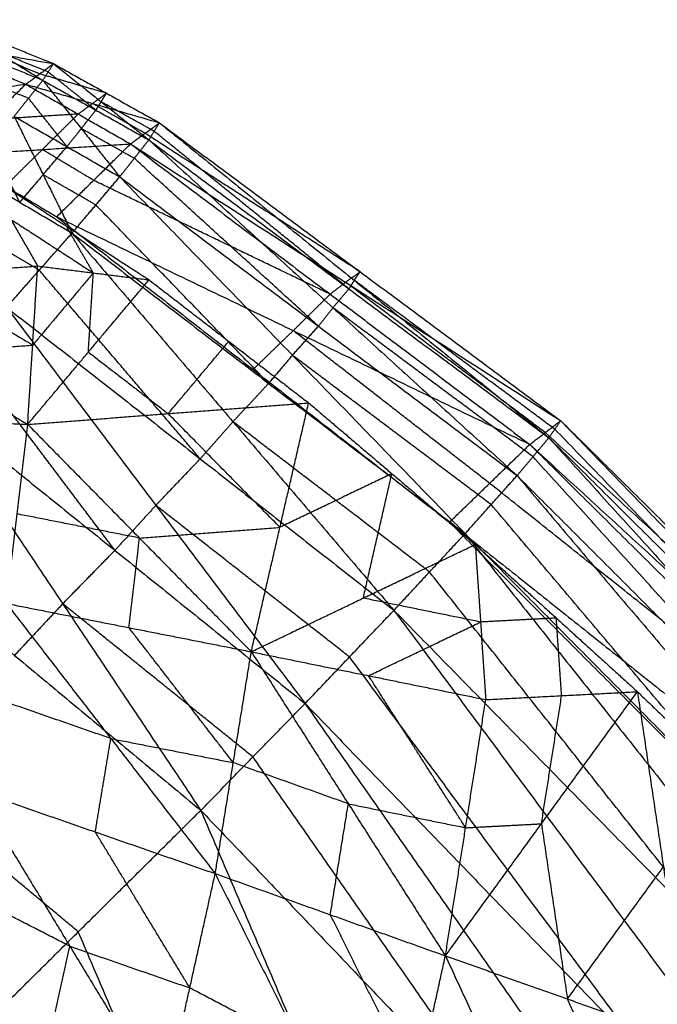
# Model space of a CAD drawing. Header units: millimetres. Extents: x -106 to 110, y -96 to 120.
# Tile 993 of 1020: x 78.44 to 80.92, y 82.4 to 86.22. Entities that reach past the tile are written whole.
import ezdxf

# ---------------------------------------------------------------- set-up
doc = ezdxf.new("R2010")
doc.units = ezdxf.units.MM
doc.header["$MEASUREMENT"] = 0
doc.layers.add('Default', color=7, linetype='Continuous', true_color=0x000000)

msp = doc.modelspace()

# ---------------------------------------------------------------- linework, layer by layer
at = {"layer": 'Default'}
for points in [[(78.1509, 86.2232, 12.7822), (78.3408, 86.1053, 12.7952), (78.5307, 85.9874, 12.8082)], [(78.1509, 86.2232, 12.7822), (78.3615, 86.1377, 12.6856), (78.572, 86.0523, 12.589)], [(78.1078, 86.1623, 12.9789), (78.3193, 86.0749, 12.8936), (78.5307, 85.9874, 12.8082)], [(78.0512, 86.145, 12.438), (78.2578, 86.0587, 12.3281), (78.4643, 85.9724, 12.2182)], [(78.0512, 86.145, 12.438), (78.3116, 86.0987, 12.5135), (78.572, 86.0523, 12.589)], [(78.5182, 86.0123, 12.4036), (78.4149, 86.0555, 12.4585), (78.3116, 86.0987, 12.5135)], [(78.5514, 86.0199, 12.6986), (78.4461, 86.0626, 12.7469), (78.3408, 86.1053, 12.7952)], [(78.4643, 85.9724, 12.2182), (78.5182, 86.0123, 12.4036), (78.572, 86.0523, 12.589)], [(78.5307, 85.9874, 12.8082), (78.5514, 86.0199, 12.6986), (78.572, 86.0523, 12.589)], [(78.572, 86.0523, 12.589), (78.7575, 85.9042, 12.6356), (78.943, 85.7561, 12.6822)], [(78.572, 86.0523, 12.589), (78.7781, 85.9375, 12.5172), (78.9842, 85.8226, 12.4455)], [(78.4749, 85.9174, 12.9213), (78.3692, 85.9612, 12.9639), (78.2635, 86.0049, 13.0066)], [(78.7781, 85.9375, 12.5172), (78.6481, 85.9749, 12.4604), (78.5182, 86.0123, 12.4036)], [(78.7369, 85.8717, 12.7452), (78.6441, 85.9458, 12.7219), (78.5514, 86.0199, 12.6986)], [(77.7843, 85.8806, 12.1768), (78.1243, 85.9265, 12.1975), (78.4643, 85.9724, 12.2182)], [(78.1855, 85.6966, 11.9523), (78.3249, 85.8345, 12.0853), (78.4643, 85.9724, 12.2182)], [(78.4191, 85.8475, 13.0343), (78.4749, 85.9174, 12.9213), (78.5307, 85.9874, 12.8082)], [(78.4643, 85.9724, 12.2182), (78.6682, 85.8564, 12.1358), (78.872, 85.7404, 12.0535)], [(78.4643, 85.9724, 12.2182), (78.7243, 85.8975, 12.3319), (78.9842, 85.8226, 12.4455)], [(78.5307, 85.9874, 12.8082), (78.6803, 85.7999, 12.8687), (78.8298, 85.6124, 12.9292)], [(78.5307, 85.9874, 12.8082), (78.7369, 85.8717, 12.7452), (78.943, 85.7561, 12.6822)], [(78.7243, 85.8975, 12.3319), (78.7512, 85.9175, 12.4246), (78.7781, 85.9375, 12.5172)], [(78.7575, 85.9042, 12.6356), (78.7678, 85.9208, 12.5764), (78.7781, 85.9375, 12.5172)], [(78.6245, 85.73, 12.9817), (78.5497, 85.8237, 12.9515), (78.4749, 85.9174, 12.9213)], [(78.7243, 85.8975, 12.3319), (78.6962, 85.8769, 12.2339), (78.6682, 85.8564, 12.1358)], [(78.9281, 85.7815, 12.2495), (78.8262, 85.8395, 12.2907), (78.7243, 85.8975, 12.3319)], [(78.7575, 85.9042, 12.6356), (78.7472, 85.888, 12.6904), (78.7369, 85.8717, 12.7452)], [(78.9636, 85.7894, 12.5639), (78.8606, 85.8468, 12.5997), (78.7575, 85.9042, 12.6356)], [(78.6682, 85.8564, 12.1358), (78.4966, 85.8454, 12.1106), (78.3249, 85.8345, 12.0853)], [(78.4191, 85.8475, 13.0343), (78.5318, 85.6206, 13.1013), (78.6444, 85.3937, 13.1682)], [(78.4191, 85.8475, 13.0343), (78.6245, 85.73, 12.9817), (78.8298, 85.6124, 12.9292)], [(78.5288, 85.7185, 12.0029), (78.5985, 85.7875, 12.0694), (78.6682, 85.8564, 12.1358)], [(78.6803, 85.7999, 12.8687), (78.7086, 85.8358, 12.807), (78.7369, 85.8717, 12.7452)], [(78.872, 85.7404, 12.0535), (78.9281, 85.7815, 12.2495), (78.9842, 85.8226, 12.4455)], [(78.943, 85.7561, 12.6822), (78.9636, 85.7894, 12.5639), (78.9842, 85.8226, 12.4455)], [(78.9842, 85.8226, 12.4455), (79.7417, 85.2104, 12.4023), (80.4991, 84.5981, 12.359)], [(78.9842, 85.8226, 12.4455), (79.7646, 85.2436, 12.2632), (80.5449, 84.6646, 12.0808)], [(78.6803, 85.7999, 12.8687), (78.6524, 85.7649, 12.9252), (78.6245, 85.73, 12.9817)], [(78.8864, 85.6843, 12.8057), (78.7833, 85.7421, 12.8372), (78.6803, 85.7999, 12.8687)], [(79.7646, 85.2436, 12.2632), (79.3464, 85.5126, 12.2563), (78.9281, 85.7815, 12.2495)], [(79.721, 85.1771, 12.5206), (79.3423, 85.4832, 12.5422), (78.9636, 85.7894, 12.5639)], [(78.1855, 85.6966, 11.9523), (78.5288, 85.7185, 12.0029), (78.872, 85.7404, 12.0535)], [(78.4407, 85.5139, 13.2092), (78.3844, 85.6274, 13.1757), (78.3281, 85.7408, 13.1423)], [(78.5318, 85.6206, 13.1013), (78.5781, 85.6753, 13.0415), (78.6245, 85.73, 12.9817)], [(78.5846, 85.457, 11.782), (78.7283, 85.5987, 11.9177), (78.872, 85.7404, 12.0535)], [(78.8298, 85.6124, 12.9292), (78.8864, 85.6843, 12.8057), (78.943, 85.7561, 12.6822)], [(78.872, 85.7404, 12.0535), (79.6483, 85.1563, 11.8474), (80.4246, 84.5723, 11.6413)], [(78.872, 85.7404, 12.0535), (79.7085, 85.2025, 12.0671), (80.5449, 84.6646, 12.0808)], [(78.943, 85.7561, 12.6822), (79.6591, 85.1036, 12.6696), (80.3751, 84.4511, 12.657)], [(78.943, 85.7561, 12.6822), (79.721, 85.1771, 12.5206), (80.4991, 84.5981, 12.359)], [(78.1855, 85.6966, 11.9523), (78.3851, 85.5768, 11.8672), (78.5846, 85.457, 11.782)], [(78.5288, 85.7185, 12.0029), (78.4569, 85.6477, 11.935), (78.3851, 85.5768, 11.8672)], [(78.7283, 85.5987, 11.9177), (78.6286, 85.6586, 11.9603), (78.5288, 85.7185, 12.0029)], [(79.6025, 85.0318, 12.7931), (79.2445, 85.358, 12.7994), (78.8864, 85.6843, 12.8057)], [(78.2371, 85.6342, 13.2502), (78.4407, 85.5139, 13.2092), (78.6444, 85.3937, 13.1682)], [(78.3004, 85.6298, 11.9014), (78.4055, 85.4478, 11.7561), (78.5106, 85.2658, 11.6108)], [(78.3004, 85.6298, 11.9014), (78.6221, 85.4209, 11.7782), (78.9437, 85.212, 11.6549)], [(78.5318, 85.6206, 13.1013), (78.4862, 85.5673, 13.1553), (78.4407, 85.5139, 13.2092)], [(78.7371, 85.5031, 13.0487), (78.6344, 85.5618, 13.075), (78.5318, 85.6206, 13.1013)], [(78.6444, 85.3937, 13.1682), (78.7371, 85.5031, 13.0487), (78.8298, 85.6124, 12.9292)], [(79.6483, 85.1563, 11.8474), (79.1883, 85.3775, 11.8826), (78.7283, 85.5987, 11.9177)], [(78.8298, 85.6124, 12.9292), (79.5014, 84.919, 12.9412), (80.173, 84.2255, 12.9533)], [(78.8298, 85.6124, 12.9292), (79.6025, 85.0318, 12.7931), (80.3751, 84.4511, 12.657)], [(79.4087, 84.8096, 13.0608), (79.0729, 85.1563, 13.0547), (78.7371, 85.5031, 13.0487)], [(78.4055, 85.4478, 11.7561), (78.5663, 85.3434, 11.6945), (78.7271, 85.2389, 11.6328)], [(78.5846, 85.457, 11.782), (79.3484, 84.8634, 11.5726), (80.1122, 84.2698, 11.3632)], [(78.5846, 85.457, 11.782), (79.5046, 85.0146, 11.7117), (80.4246, 84.5723, 11.6413)], [(78.3896, 85.1054, 13.3791), (78.517, 85.2495, 13.2737), (78.6444, 85.3937, 13.1682)], [(78.7271, 85.2389, 11.6328), (78.6746, 85.3299, 11.7055), (78.6221, 85.4209, 11.7782)], [(78.6444, 85.3937, 13.1682), (79.2703, 84.6605, 13.1959), (79.8962, 83.9273, 13.2236)], [(78.6444, 85.3937, 13.1682), (79.4087, 84.8096, 13.0608), (80.173, 84.2255, 12.9533)], [(78.517, 85.2495, 13.2737), (78.4152, 85.3097, 13.2942), (78.3134, 85.3698, 13.3147)], [(77.5461, 85.1988, 11.3672), (78.0283, 85.2323, 11.489), (78.5106, 85.2658, 11.6108)], [(78.4913, 84.958, 11.4167), (78.2598, 85.0951, 11.4528), (78.0283, 85.2323, 11.489)], [(78.4719, 84.6502, 11.2225), (78.4913, 84.958, 11.4167), (78.5106, 85.2658, 11.6108)], [(78.7271, 85.2389, 11.6328), (78.6092, 85.0984, 11.5248), (78.4913, 84.958, 11.4167)], [(78.5106, 85.2658, 11.6108), (78.7271, 85.2389, 11.6328), (78.9437, 85.212, 11.6549)], [(79.1429, 84.5163, 13.3014), (78.83, 84.8829, 13.2875), (78.517, 85.2495, 13.2737)], [(78.7078, 84.9311, 11.4387), (78.7175, 85.085, 11.5358), (78.7271, 85.2389, 11.6328)], [(79.7085, 85.2025, 12.0671), (79.7365, 85.223, 12.1652), (79.7646, 85.2436, 12.2632)], [(79.7417, 85.2104, 12.4023), (79.7531, 85.227, 12.3327), (79.7646, 85.2436, 12.2632)], [(77.5461, 85.1988, 11.3672), (78.009, 84.9245, 11.2949), (78.4719, 84.6502, 11.2225)], [(78.4719, 84.6502, 11.2225), (78.7078, 84.9311, 11.4387), (78.9437, 85.212, 11.6549)], [(78.9437, 85.212, 11.6549), (79.254, 84.9728, 11.5686), (79.5644, 84.7337, 11.4822)], [(79.7085, 85.2025, 12.0671), (79.6784, 85.1794, 11.9573), (79.6483, 85.1563, 11.8474)], [(80.4847, 84.6184, 11.861), (80.0966, 84.9104, 11.9641), (79.7085, 85.2025, 12.0671)], [(79.7417, 85.2104, 12.4023), (79.7313, 85.1937, 12.4614), (79.721, 85.1771, 12.5206)], [(80.522, 84.6313, 12.2199), (80.1318, 84.9209, 12.3111), (79.7417, 85.2104, 12.4023)], [(79.5046, 85.0146, 11.7117), (79.5764, 85.0855, 11.7795), (79.6483, 85.1563, 11.8474)], [(79.6591, 85.1036, 12.6696), (79.6901, 85.1403, 12.5951), (79.721, 85.1771, 12.5206)], [(78.3896, 85.1054, 13.3791), (78.9702, 84.3353, 13.411), (79.5507, 83.5652, 13.443)], [(78.3896, 85.1054, 13.3791), (79.1429, 84.5163, 13.3014), (79.8962, 83.9273, 13.2236)], [(79.6591, 85.1036, 12.6696), (79.6308, 85.0677, 12.7313), (79.6025, 85.0318, 12.7931)], [(80.4371, 84.5246, 12.508), (80.0481, 84.8141, 12.5888), (79.6591, 85.1036, 12.6696)], [(79.5046, 85.0146, 11.7117), (79.4265, 84.939, 11.6421), (79.3484, 84.8634, 11.5726)], [(79.5014, 84.919, 12.9412), (79.552, 84.9754, 12.8672), (79.6025, 85.0318, 12.7931)], [(80.2684, 84.421, 11.5022), (79.8865, 84.7178, 11.6069), (79.5046, 85.0146, 11.7117)], [(79.0182, 84.6919, 11.3524), (79.1361, 84.8324, 11.4605), (79.254, 84.9728, 11.5686)], [(78.009, 84.9245, 11.2949), (78.2501, 84.9412, 11.3558), (78.4913, 84.958, 11.4167)], [(78.8109, 84.1605, 13.4921), (78.5206, 84.5455, 13.4761), (78.2304, 84.9306, 13.4601)], [(78.7078, 84.9311, 11.4387), (78.863, 84.8115, 11.3955), (79.0182, 84.6919, 11.3524)], [(79.5014, 84.919, 12.9412), (79.4551, 84.8643, 13.001), (79.4087, 84.8096, 13.0608)], [(80.2741, 84.3383, 12.8051), (79.8878, 84.6286, 12.8732), (79.5014, 84.919, 12.9412)], [(79.2703, 84.6605, 13.1959), (79.3395, 84.7351, 13.1284), (79.4087, 84.8096, 13.0608)], [(78.0711, 84.7558, 13.5412), (78.6081, 83.9528, 13.5647), (79.1451, 83.1498, 13.5882)], [(78.0711, 84.7558, 13.5412), (78.8109, 84.1605, 13.4921), (79.5507, 83.5652, 13.443)], [(77.5113, 84.6972, 11.0442), (77.9916, 84.6737, 11.1334), (78.4719, 84.6502, 11.2225)], [(78.4719, 84.6502, 11.2225), (79.0182, 84.6919, 11.3524), (79.5644, 84.7337, 11.4822)], [(79.3415, 83.7663, 11.0272), (79.4529, 84.25, 11.2547), (79.5644, 84.7337, 11.4822)], [(79.5644, 84.7337, 11.4822), (79.8883, 84.4585, 11.4123), (80.2122, 84.1833, 11.3425)], [(79.4529, 84.25, 11.2547), (79.2355, 84.471, 11.3036), (79.0182, 84.6919, 11.3524)], [(79.2703, 84.6605, 13.1959), (79.2066, 84.5884, 13.2486), (79.1429, 84.5163, 13.3014)], [(80.0346, 84.0764, 13.0885), (79.6524, 84.3685, 13.1422), (79.2703, 84.6605, 13.1959)], [(80.4246, 84.5723, 11.6413), (80.4847, 84.6184, 11.861), (80.5449, 84.6646, 12.0808)], [(80.4991, 84.5981, 12.359), (80.522, 84.6313, 12.2199), (80.5449, 84.6646, 12.0808)], [(80.5449, 84.6646, 12.0808), (81.9166, 83.2471, 12.0811), (83.2883, 81.8296, 12.0813)], [(80.5449, 84.6646, 12.0808), (81.9477, 83.2772, 11.9289), (83.3504, 81.8898, 11.777)], [(78.3893, 83.954, 10.9194), (78.4306, 84.3021, 11.0709), (78.4719, 84.6502, 11.2225)], [(78.4719, 84.6502, 11.2225), (78.9067, 84.2082, 11.1249), (79.3415, 83.7663, 11.0272)], [(81.8937, 83.2139, 12.2201), (81.2078, 83.9226, 12.22), (80.522, 84.6313, 12.2199)], [(80.3751, 84.4511, 12.657), (80.4371, 84.5246, 12.508), (80.4991, 84.5981, 12.359)], [(81.9477, 83.2772, 11.9289), (81.2162, 83.9478, 11.895), (80.4847, 84.6184, 11.861)], [(80.4991, 84.5981, 12.359), (81.819, 83.1438, 12.3865), (83.139, 81.6895, 12.4141)], [(80.4991, 84.5981, 12.359), (81.8937, 83.2139, 12.2201), (83.2883, 81.8296, 12.0813)], [(80.1122, 84.2698, 11.3632), (80.2684, 84.421, 11.5022), (80.4246, 84.5723, 11.6413)], [(80.4246, 84.5723, 11.6413), (81.8298, 83.1795, 11.4786), (83.2351, 81.7867, 11.3159)], [(80.4246, 84.5723, 11.6413), (81.8875, 83.231, 11.7092), (83.3504, 81.8898, 11.777)], [(78.9702, 84.3353, 13.411), (79.0565, 84.4258, 13.3562), (79.1429, 84.5163, 13.3014)], [(81.7571, 83.0703, 12.5355), (81.0971, 83.7975, 12.5218), (80.4371, 84.5246, 12.508)], [(79.8883, 84.4585, 11.4123), (79.6706, 84.3542, 11.3335), (79.4529, 84.25, 11.2547)], [(79.7768, 83.9748, 11.1848), (79.8325, 84.2167, 11.2986), (79.8883, 84.4585, 11.4123)], [(80.173, 84.2255, 12.9533), (80.2741, 84.3383, 12.8051), (80.3751, 84.4511, 12.657)], [(80.3751, 84.4511, 12.657), (81.6395, 82.9613, 12.7043), (82.9039, 81.4714, 12.7516)], [(80.3751, 84.4511, 12.657), (81.7571, 83.0703, 12.5355), (83.139, 81.6895, 12.4141)], [(81.8298, 83.1795, 11.4786), (81.0491, 83.8002, 11.4904), (80.2684, 84.421, 11.5022)], [(77.6963, 84.355, 13.6356), (78.4207, 83.7524, 13.6119), (79.1451, 83.1498, 13.5882)], [(78.9702, 84.3353, 13.411), (78.8906, 84.2479, 13.4516), (78.8109, 84.1605, 13.4921)], [(79.7234, 83.7462, 13.3333), (79.3468, 84.0408, 13.3722), (78.9702, 84.3353, 13.411)], [(81.5384, 82.8485, 12.8524), (80.9063, 83.5934, 12.8288), (80.2741, 84.3383, 12.8051)], [(78.9067, 84.2082, 11.1249), (78.6687, 84.2552, 11.0979), (78.4306, 84.3021, 11.0709)], [(78.9067, 84.2082, 11.1249), (79.1798, 84.2291, 11.1898), (79.4529, 84.25, 11.2547)], [(80.1122, 84.2698, 11.3632), (81.5057, 82.8729, 11.2066), (82.8993, 81.476, 11.05)], [(80.1122, 84.2698, 11.3632), (81.6736, 83.0282, 11.3396), (83.2351, 81.7867, 11.3159)], [(78.8654, 83.8601, 10.9733), (78.886, 84.0342, 11.0491), (78.9067, 84.2082, 11.1249)], [(79.8962, 83.9273, 13.2236), (80.0346, 84.0764, 13.0885), (80.173, 84.2255, 12.9533)], [(80.173, 84.2255, 12.9533), (81.3804, 82.7034, 13.0098), (82.5878, 81.1812, 13.0663)], [(80.173, 84.2255, 12.9533), (81.5384, 82.8485, 12.8524), (82.9039, 81.4714, 12.7516)], [(78.6081, 83.9528, 13.5647), (78.7095, 84.0566, 13.5284), (78.8109, 84.1605, 13.4921)], [(79.3415, 83.7663, 11.0272), (79.7768, 83.9748, 11.1848), (80.2122, 84.1833, 11.3425)], [(80.2122, 84.1833, 11.3425), (80.2329, 83.8818, 11.2316), (80.2536, 83.5803, 11.1207)], [(80.2122, 84.1833, 11.3425), (80.5277, 83.8972, 11.2869), (80.8432, 83.6111, 11.2314)], [(81.242, 82.5542, 13.145), (80.6383, 83.3153, 13.1167), (80.0346, 84.0764, 13.0885)], [(80.2329, 83.8818, 11.2316), (80.0049, 83.9283, 11.2082), (79.7768, 83.9748, 11.1848)], [(78.3893, 83.954, 10.9194), (78.7952, 83.429, 10.8559), (79.2012, 82.904, 10.7925)], [(78.3893, 83.954, 10.9194), (78.8654, 83.8601, 10.9733), (79.3415, 83.7663, 11.0272)], [(78.6081, 83.9528, 13.5647), (78.5144, 83.8526, 13.5883), (78.4207, 83.7524, 13.6119)], [(79.3479, 83.3575, 13.5156), (78.978, 83.6551, 13.5401), (78.6081, 83.9528, 13.5647)], [(79.5507, 83.5652, 13.443), (79.7234, 83.7462, 13.3333), (79.8962, 83.9273, 13.2236)], [(79.8962, 83.9273, 13.2236), (81.0476, 82.3774, 13.2768), (82.1991, 80.8274, 13.3301)], [(79.8962, 83.9273, 13.2236), (81.242, 82.5542, 13.145), (82.5878, 81.1812, 13.0663)], [(80.5277, 83.8972, 11.2869), (80.3803, 83.8895, 11.2593), (80.2329, 83.8818, 11.2316)], [(80.5484, 83.5957, 11.1761), (80.5381, 83.7465, 11.2315), (80.5277, 83.8972, 11.2869)], [(79.2714, 83.3352, 10.9099), (79.0684, 83.5977, 10.9416), (78.8654, 83.8601, 10.9733)], [(79.7976, 83.6733, 11.074), (80.0152, 83.7776, 11.1528), (80.2329, 83.8818, 11.2316)], [(79.2012, 82.904, 10.7925), (79.2714, 83.3352, 10.9099), (79.3415, 83.7663, 11.0272)], [(79.3415, 83.7663, 11.0272), (79.7189, 83.1753, 10.9385), (80.0964, 82.5844, 10.8499)], [(79.3415, 83.7663, 11.0272), (79.7976, 83.6733, 11.074), (80.2536, 83.5803, 11.1207)], [(80.8749, 82.1963, 13.3865), (80.2992, 82.9713, 13.3599), (79.7234, 83.7462, 13.3333)], [(80.175, 83.0823, 10.9853), (79.9863, 83.3778, 11.0296), (79.7976, 83.6733, 11.074)], [(78.7952, 83.429, 10.8559), (78.562, 83.5099, 10.8388), (78.3288, 83.5909, 10.8216)], [(80.0964, 82.5844, 10.8499), (80.4698, 83.0977, 11.0406), (80.8432, 83.6111, 11.2314)], [(80.2536, 83.5803, 11.1207), (80.5484, 83.5957, 11.1761), (80.8432, 83.6111, 11.2314)], [(80.4698, 83.0977, 11.0406), (80.5091, 83.3467, 11.1083), (80.5484, 83.5957, 11.1761)], [(80.8432, 83.6111, 11.2314), (80.9444, 82.93, 11.0716), (81.0455, 82.249, 10.9117)], [(80.8432, 83.6111, 11.2314), (81.1661, 83.3003, 11.1865), (81.489, 82.9895, 11.1416)], [(79.1451, 83.1498, 13.5882), (79.3479, 83.3575, 13.5156), (79.5507, 83.5652, 13.443)], [(79.5507, 83.5652, 13.443), (80.6494, 81.993, 13.4797), (81.748, 80.4208, 13.5163)], [(79.5507, 83.5652, 13.443), (80.8749, 82.1963, 13.3865), (82.1991, 80.8274, 13.3301)], [(80.0964, 82.5844, 10.8499), (80.175, 83.0823, 10.9853), (80.2536, 83.5803, 11.1207)], [(78.7348, 83.0659, 10.7582), (78.765, 83.2474, 10.8071), (78.7952, 83.429, 10.8559)], [(78.7952, 83.429, 10.8559), (79.0333, 83.3821, 10.8829), (79.2714, 83.3352, 10.9099)], [(80.4465, 81.7853, 13.5523), (79.8972, 82.5714, 13.5339), (79.3479, 83.3575, 13.5156)], [(79.7189, 83.1753, 10.9385), (79.4951, 83.2553, 10.9242), (79.2714, 83.3352, 10.9099)], [(78.6687, 82.6779, 13.5876), (78.3065, 82.9792, 13.5994), (77.9443, 83.2805, 13.6112)], [(78.2684, 83.2278, 10.7238), (78.636, 82.6216, 10.7149), (79.0036, 82.0154, 10.7059)], [(78.2684, 83.2278, 10.7238), (78.7348, 83.0659, 10.7582), (79.2012, 82.904, 10.7925)], [(79.6488, 82.7442, 10.8212), (79.6839, 82.9598, 10.8799), (79.7189, 83.1753, 10.9385)], [(79.7189, 83.1753, 10.9385), (79.947, 83.1288, 10.9619), (80.175, 83.0823, 10.9853)], [(78.1923, 82.206, 13.5869), (78.6687, 82.6779, 13.5876), (79.1451, 83.1498, 13.5882)], [(79.1451, 83.1498, 13.5882), (79.9256, 81.3225, 13.582), (80.7062, 79.4951, 13.5757)], [(79.1451, 83.1498, 13.5882), (80.4465, 81.7853, 13.5523), (81.748, 80.4208, 13.5163)], [(80.175, 83.0823, 10.9853), (80.3224, 83.09, 11.013), (80.4698, 83.0977, 11.0406)], [(80.4698, 83.0977, 11.0406), (80.5204, 82.7572, 10.9607), (80.5709, 82.4167, 10.8808)], [(79.1024, 82.4597, 10.7492), (78.9186, 82.7628, 10.7537), (78.7348, 83.0659, 10.7582)], [(79.0036, 82.0154, 10.7059), (79.1024, 82.4597, 10.7492), (79.2012, 82.904, 10.7925)], [(79.2012, 82.904, 10.7925), (79.5361, 82.2318, 10.7692), (79.871, 81.5595, 10.7459)], [(79.2012, 82.904, 10.7925), (79.6488, 82.7442, 10.8212), (80.0964, 82.5844, 10.8499)], [(80.5709, 82.4167, 10.8808), (80.7576, 82.6734, 10.9762), (80.9444, 82.93, 11.0716)], [(78.636, 82.6216, 10.7149), (78.4103, 82.7373, 10.7028), (78.1846, 82.853, 10.6907)], [(79.9837, 82.0719, 10.7979), (79.8163, 82.4081, 10.8095), (79.6488, 82.7442, 10.8212)], [(79.4492, 80.8506, 13.5813), (79.0589, 81.7642, 13.5844), (78.6687, 82.6779, 13.5876)], [(72.4912, 82.6273, 12.0172), (75.7845, 78.9937, 12.0172), (79.0779, 75.36, 12.0172)], [(78.5522, 82.2468, 10.6817), (78.5941, 82.4342, 10.6983), (78.636, 82.6216, 10.7149)], [(78.636, 82.6216, 10.7149), (78.8692, 82.5406, 10.732), (79.1024, 82.4597, 10.7492)], [(79.871, 81.5595, 10.7459), (79.9837, 82.0719, 10.7979), (80.0964, 82.5844, 10.8499)], [(80.0964, 82.5844, 10.8499), (80.4451, 81.8321, 10.8213), (80.7939, 81.0799, 10.7927)], [(80.0964, 82.5844, 10.8499), (80.5709, 82.4167, 10.8808), (81.0455, 82.249, 10.9117)], [(78.1008, 82.4783, 10.6575), (78.4279, 81.81, 10.7126), (78.7549, 81.1417, 10.7677)], [(78.1008, 82.4783, 10.6575), (78.5522, 82.2468, 10.6817), (79.0036, 82.0154, 10.7059)], [(79.5361, 82.2318, 10.7692), (79.3193, 82.3457, 10.7592), (79.1024, 82.4597, 10.7492)], [(80.9197, 81.6644, 10.8522), (80.7453, 82.0406, 10.8665), (80.5709, 82.4167, 10.8808)]]:
    msp.add_open_spline(points, degree=2, dxfattribs=at)

doc.saveas('drawing.dxf')
